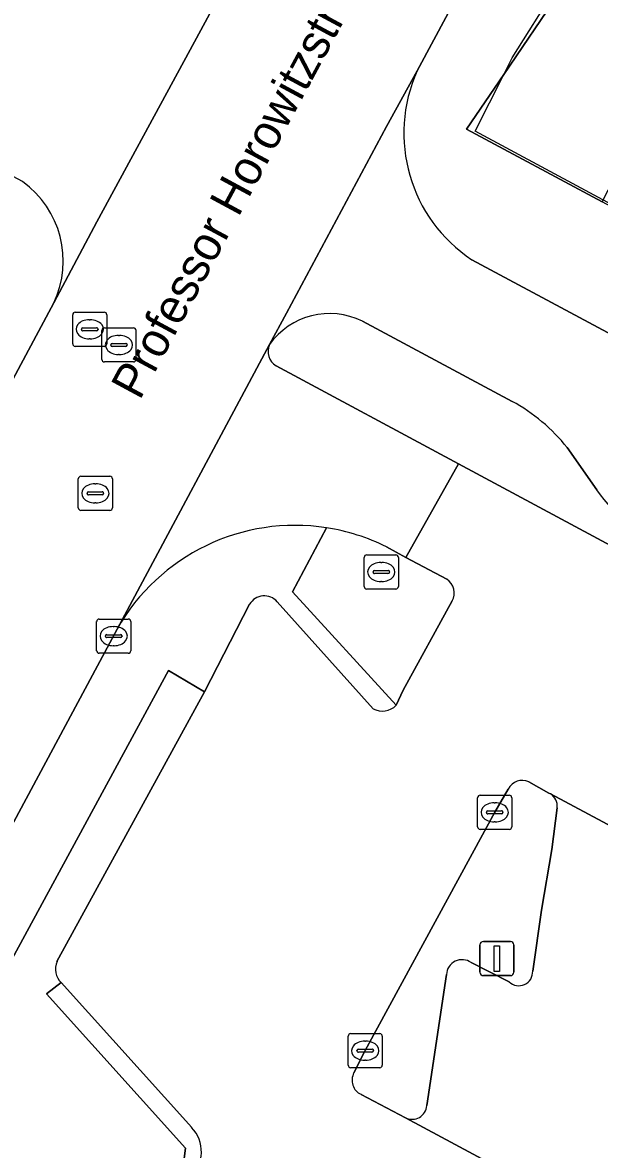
# Model space of a CAD drawing. Extents: x 159489 to 160304, y 383825 to 384531.
# Drawn here: x 159927.54 to 159944.45, y 383954.83 to 383987.85 of the extents above; entities that cross this region are included whole.
import ezdxf

# ---------------------------------------------------------------- set-up
doc = ezdxf.new("R2010")
doc.units = 0
for name, color, linetype in [('IMGEO_Groenvoorziening', 7, 'Continuous'), ('IMGEO_Hek', 7, 'Continuous'), ('IMGEO_Kolk', 7, 'Continuous'), ('IMGEO_Lichtmast', 7, 'Continuous'), ('IMGEO_Openbare_ruimte_label', 7, 'Continuous'), ('IMGEO_Parkeervlak_open', 7, 'Continuous'), ('IMGEO_Rijbaan_lokaal_gesloten', 7, 'Continuous'), ('IMGEO_Rijbaan_lokaal_open', 7, 'Continuous'), ('IMGEO_Rioolput', 7, 'Continuous'), ('IMGEO_Verkeerseiland_open', 7, 'Continuous'), ('IMGEO_Voetpad_open', 7, 'Continuous')]:
    doc.layers.add(name, color=color, linetype=linetype)

msp = doc.modelspace()

# ---------------------------------------------------------------- linework, layer by layer
at = {"layer": 'IMGEO_Groenvoorziening'}
for points in [[(159936.451, 383973.048), (159935.453, 383971.17), (159938.496, 383967.846), (159938.702, 383968.287), (159940.138, 383970.903)], [(159939.978, 383971.54), (159938.78, 383972.181), (159938.208, 383972.487)], [(159928.547, 383960.34), (159932.874, 383968.245), (159931.814, 383968.87), (159926.527, 383959.143), (159927.006, 383959.001), (159925.183, 383952.866)], [(159929.25, 383951.158), (159928.887, 383951.549), (159932.276, 383954.569), (159932.316, 383954.874), (159928.236, 383959.39), (159928.669, 383959.722)]]:
    msp.add_lwpolyline(points, dxfattribs=at)
for centre, radius, start, end in [((159935.515, 383967.083), 6.038, 63.5065, 81.0775), ((159939.702, 383971.132), 0.492, 332.2491, 55.9503), ((159929.05, 383960.118), 0.549, 156.191, 226.1434)]:
    msp.add_arc(centre, radius, start, end, dxfattribs=at)
at = {"layer": 'IMGEO_Hek'}
msp.add_lwpolyline([(159960.419, 383974.995), (159957.768, 383975.557), (159940.811, 383984.67), (159941.65, 383986.331), (159941.897, 383986.82), (159943.176, 383988.858), (159945.067, 383992.358)], dxfattribs=at)
at = {"layer": 'IMGEO_Kolk'}
for p, q in [((159929.71, 383969.447), (159929.71, 383970.299)), ((159929.785, 383970.373), (159930.637, 383970.373)), ((159930.711, 383970.299), (159930.711, 383969.447)), ((159930.012, 383969.916), (159930.41, 383969.916)), ((159930.198, 383970.153), (159930.223, 383970.153)), ((159929.969, 383969.867), (159929.969, 383969.879)), ((159930.407, 383969.83), (159930.009, 383969.83)), ((159930.221, 383969.593), (159930.196, 383969.593)), ((159930.453, 383969.879), (159930.453, 383969.867)), ((159930.637, 383969.373), (159929.785, 383969.373)), ((159940.881, 383964.286), (159940.881, 383965.138)), ((159940.956, 383965.212), (159941.808, 383965.212)), ((159941.369, 383964.992), (159941.394, 383964.992)), ((159941.882, 383965.138), (159941.882, 383964.286)), ((159941.14, 383964.706), (159941.14, 383964.718)), ((159941.578, 383964.669), (159941.18, 383964.669)), ((159941.183, 383964.755), (159941.581, 383964.755)), ((159941.624, 383964.718), (159941.624, 383964.706)), ((159941.392, 383964.432), (159941.367, 383964.432)), ((159941.808, 383964.212), (159940.956, 383964.212)), ((159937.084, 383957.303), (159937.084, 383958.155)), ((159937.159, 383958.229), (159938.011, 383958.229)), ((159938.085, 383958.155), (159938.085, 383957.303)), ((159937.343, 383957.723), (159937.343, 383957.735)), ((159937.781, 383957.686), (159937.383, 383957.686)), ((159937.386, 383957.772), (159937.784, 383957.772)), ((159937.572, 383958.009), (159937.597, 383958.009)), ((159937.827, 383957.735), (159937.827, 383957.723)), ((159937.595, 383957.449), (159937.57, 383957.449)), ((159938.011, 383957.229), (159937.159, 383957.229))]:
    msp.add_line(p, q, dxfattribs=at)
for points in [[(159929.71, 383969.447), (159929.71, 383970.299)], [(159929.785, 383970.373), (159930.637, 383970.373)], [(159930.711, 383970.299), (159930.711, 383969.447)], [(159930.637, 383969.373), (159929.785, 383969.373)], [(159940.881, 383964.286), (159940.881, 383965.138)], [(159940.956, 383965.212), (159941.808, 383965.212)], [(159941.882, 383965.138), (159941.882, 383964.286)], [(159941.808, 383964.212), (159940.956, 383964.212)], [(159937.084, 383957.303), (159937.084, 383958.155)], [(159937.159, 383958.229), (159938.011, 383958.229)], [(159938.085, 383958.155), (159938.085, 383957.303)], [(159938.011, 383957.229), (159937.159, 383957.229)]]:
    msp.add_lwpolyline(points, dxfattribs=at)
for centre, radius, start, end in [((159929.787, 383970.297), 0.0765, 91.552, 178.448), ((159929.787, 383970.297), 0.0765, 91.552, 178.448), ((159930.635, 383970.297), 0.0765, 1.552, 88.448), ((159930.635, 383970.297), 0.0765, 1.552, 88.448), ((159930.009, 383969.876), 0.0403, 85.8775, 175.7526), ((159930.414, 383969.878), 0.0386, 1.7309, 96.639), ((159930.006, 383969.866), 0.0366, 178.938, 274.7102), ((159930.41, 383969.873), 0.043, 264.8664, 352.4533), ((159929.787, 383969.449), 0.0765, 181.552, 268.448), ((159929.787, 383969.449), 0.0765, 181.552, 268.448), ((159930.635, 383969.449), 0.0765, 271.552, 358.448), ((159930.635, 383969.449), 0.0765, 271.552, 358.448), ((159940.958, 383965.136), 0.0765, 91.552, 178.448), ((159940.958, 383965.136), 0.0765, 91.552, 178.448), ((159941.806, 383965.136), 0.0765, 1.552, 88.448), ((159941.806, 383965.136), 0.0765, 1.552, 88.448), ((159941.18, 383964.715), 0.0403, 85.8775, 175.7526), ((159941.177, 383964.705), 0.0366, 178.938, 274.7102), ((159941.581, 383964.712), 0.043, 264.8664, 352.4533), ((159941.585, 383964.717), 0.0386, 1.7309, 96.639), ((159940.958, 383964.288), 0.0765, 181.552, 268.448), ((159940.958, 383964.288), 0.0765, 181.552, 268.448), ((159941.806, 383964.288), 0.0765, 271.552, 358.448), ((159941.806, 383964.288), 0.0765, 271.552, 358.448), ((159937.161, 383958.153), 0.0765, 91.552, 178.448), ((159937.161, 383958.153), 0.0765, 91.552, 178.448), ((159938.009, 383958.153), 0.0765, 1.552, 88.448), ((159938.009, 383958.153), 0.0765, 1.552, 88.448), ((159937.383, 383957.732), 0.0403, 85.8775, 175.7526), ((159937.38, 383957.722), 0.0366, 178.938, 274.7102), ((159937.784, 383957.729), 0.043, 264.8664, 352.4533), ((159937.788, 383957.734), 0.0386, 1.7309, 96.639), ((159937.161, 383957.305), 0.0765, 181.552, 268.448), ((159937.161, 383957.305), 0.0765, 181.552, 268.448), ((159938.009, 383957.305), 0.0765, 271.552, 358.448), ((159938.009, 383957.305), 0.0765, 271.552, 358.448)]:
    msp.add_arc(centre, radius, start, end, dxfattribs=at)
for centre, major_axis, ratio, start_param, end_param in [((159930.197, 383969.873), (-0.387, 0.002), 0.722429, 4.712389, 7.853982), ((159930.222, 383969.873), (-0.39, 0.002), 0.717154, 1.570796, 4.712389), ((159941.368, 383964.712), (-0.387, 0.002), 0.722429, 4.712389, 7.853982), ((159941.393, 383964.712), (-0.39, 0.002), 0.717154, 1.570796, 4.712389), ((159937.571, 383957.729), (-0.387, 0.002), 0.722429, 4.712389, 7.853982), ((159937.596, 383957.729), (-0.39, 0.002), 0.717154, 1.570796, 4.712389)]:
    msp.add_ellipse(centre, major_axis=major_axis, ratio=ratio, start_param=start_param, end_param=end_param, dxfattribs=at)
at = {"layer": 'IMGEO_Lichtmast'}
for p, q in [((159940.95, 383960.027), (159940.95, 383960.827)), ((159940.95, 383960.827), (159940.95, 383960.027)), ((159941.05, 383960.927), (159941.84, 383960.927)), ((159941.84, 383960.927), (159941.05, 383960.927)), ((159941.94, 383960.827), (159941.94, 383960.027)), ((159941.94, 383960.027), (159941.94, 383960.827)), ((159941.84, 383959.927), (159941.05, 383959.927)), ((159941.05, 383959.927), (159941.84, 383959.927))]:
    msp.add_line(p, q, dxfattribs=at)
msp.add_lwpolyline([(159941.37, 383960.802), (159941.52, 383960.802), (159941.52, 383960.052), (159941.37, 383960.052), (159941.37, 383960.802)], dxfattribs=at)
for centre, start, end in [((159941.05, 383960.827), 90, 180), ((159941.05, 383960.827), 90, 180), ((159941.84, 383960.827), 0, 90), ((159941.84, 383960.827), 360, 90), ((159941.05, 383960.027), 180, 270), ((159941.05, 383960.027), 180, 270), ((159941.84, 383960.027), 270, 0), ((159941.84, 383960.027), 270, 0)]:
    msp.add_arc(centre, 0.1, start, end, dxfattribs=at)
at = {"layer": 'IMGEO_Parkeervlak_open'}
for points in [[(159964.75, 383953.635), (159943.014, 383965.254)], [(159943.212, 383964.847), (159943.053, 383963.62), (159942.753, 383961.844), (159942.495, 383960.059)], [(159941.808, 383959.745), (159940.689, 383960.308)], [(159939.966, 383959.96), (159939.39, 383956.119)], [(159938.768, 383955.761), (159962.974, 383942.771)]]:
    msp.add_lwpolyline(points, dxfattribs=at)
for centre, radius, start, end in [((159942.797, 383964.897), 0.418, 353.155, 58.7296), ((159940.422, 383959.937), 0.457, 54.3228, 177.0828), ((159942.089, 383960.038), 0.406, 226.1172, 3.0093), ((159938.957, 383956.152), 0.435, 244.2516, 355.5947)]:
    msp.add_arc(centre, radius, start, end, dxfattribs=at)
at = {"layer": 'IMGEO_Rijbaan_lokaal_gesloten'}
msp.add_lwpolyline([(159958.88, 384036.126), (159958.224, 384034.907), (159956.485, 384031.679), (159947.813, 384015.572), (159947.012, 384014.083), (159935.597, 383992.883), (159932.765, 383987.623), (159929.714, 383982.008), (159928.455, 383979.636), (159919.559, 383963.042), (159916.006, 383956.435), (159922.683, 383952.904), (159923.566, 383956.288), (159924.969, 383960.132), (159930.308, 383970.078), (159934.777, 383978.413), (159935.272, 383979.336), (159938.204, 383984.805), (159939.108, 383986.438), (159957.072, 384019.83), (159962.326, 384029.596)], dxfattribs=at)
at = {"layer": 'IMGEO_Rijbaan_lokaal_open'}
for points in [[(159928.455, 383979.636), (159929.714, 383982.008), (159932.765, 383987.623), (159935.597, 383992.883)], [(159939.108, 383986.438), (159938.204, 383984.805), (159935.272, 383979.336), (159934.777, 383978.413)], [(159972.703, 383963.779), (159940.714, 383980.899)], [(159937.5, 383979.099), (159941.892, 383976.75)], [(159934.777, 383978.413), (159930.308, 383970.078)], [(159940.323, 383974.922), (159934.972, 383977.794)], [(159943.506, 383975.397), (159944.371, 383974.155)], [(159938.208, 383972.487), (159938.78, 383972.181), (159940.323, 383974.922)], [(159963.214, 383962.638), (159940.323, 383974.922), (159938.78, 383972.181), (159939.978, 383971.54)], [(159940.138, 383970.903), (159938.702, 383968.287), (159938.496, 383967.846)], [(159934.195, 383970.808), (159932.874, 383968.245), (159928.547, 383960.34)], [(159937.814, 383967.746), (159935.006, 383970.88)], [(159942.38, 383965.607), (159942.973, 383965.276), (159943.014, 383965.254), (159964.75, 383953.635), (159964.794, 383953.612), (159965.591, 383953.183)], [(159937.254, 383957.078), (159937.585, 383957.729), (159941.382, 383964.712), (159941.779, 383965.394)], [(159928.669, 383959.722), (159932.496, 383955.474)], [(159963.022, 383942.745), (159962.974, 383942.771), (159938.768, 383955.761), (159937.462, 383956.449)]]:
    msp.add_lwpolyline(points, dxfattribs=at)
for centre, radius, start, end in [((159943.168, 383984.613), 4.451, 155.7918, 236.5466), ((159925.865, 383980.861), 2.865, 334.6775, 54.3265), ((159936.54, 383977.163), 2.161, 63.626, 144.6544), ((159935.228, 383978.215), 0.493, 156.3212, 238.6502), ((159939.416, 383972.157), 5.217, 38.3829, 61.6715), ((159949.724, 383978.021), 6.603, 215.8358, 240.2355), ((159935.528, 383967.119), 6, 81.1509, 150.4545), ((159935.515, 383967.083), 6.038, 63.5065, 81.0775), ((159939.702, 383971.132), 0.492, 332.2491, 55.9503), ((159934.627, 383970.55), 0.503, 40.9929, 149.1539), ((159938.086, 383968.264), 0.585, 242.2635, 314.4199), ((159942.192, 383965.183), 0.464, 66.1193, 152.9103), ((159929.05, 383960.118), 0.549, 156.191, 226.1434), ((159937.649, 383956.86), 0.451, 151.0985, 245.4979), ((159931.785, 383954.776), 0.996, 310.9297, 44.4922)]:
    msp.add_arc(centre, radius, start, end, dxfattribs=at)
at = {"layer": 'IMGEO_Rioolput'}
for p, q in [((159929.007, 383978.437), (159929.007, 383979.289)), ((159929.082, 383979.363), (159929.934, 383979.363)), ((159929.495, 383979.143), (159929.52, 383979.143)), ((159930.008, 383979.289), (159930.008, 383978.437)), ((159929.266, 383978.857), (159929.266, 383978.869)), ((159929.704, 383978.82), (159929.306, 383978.82)), ((159929.309, 383978.906), (159929.707, 383978.906)), ((159929.75, 383978.869), (159929.75, 383978.857)), ((159929.862, 383977.979), (159929.862, 383978.831)), ((159929.937, 383978.905), (159930.789, 383978.905)), ((159930.863, 383978.831), (159930.863, 383977.979)), ((159929.518, 383978.583), (159929.493, 383978.583)), ((159930.35, 383978.685), (159930.375, 383978.685)), ((159929.934, 383978.363), (159929.082, 383978.363)), ((159930.121, 383978.399), (159930.121, 383978.411)), ((159930.559, 383978.362), (159930.161, 383978.362)), ((159930.164, 383978.448), (159930.562, 383978.448)), ((159930.605, 383978.411), (159930.605, 383978.399)), ((159930.789, 383977.905), (159929.937, 383977.905)), ((159930.373, 383978.125), (159930.348, 383978.125)), ((159929.247, 383974.557), (159930.099, 383974.557)), ((159929.172, 383973.631), (159929.172, 383974.483)), ((159929.66, 383974.337), (159929.685, 383974.337)), ((159930.173, 383974.483), (159930.173, 383973.631)), ((159929.431, 383974.051), (159929.431, 383974.063)), ((159929.869, 383974.014), (159929.471, 383974.014)), ((159929.474, 383974.1), (159929.872, 383974.1)), ((159929.915, 383974.063), (159929.915, 383974.051)), ((159930.099, 383973.557), (159929.247, 383973.557)), ((159929.683, 383973.777), (159929.658, 383973.777)), ((159937.63, 383972.253), (159938.482, 383972.253)), ((159937.555, 383971.327), (159937.555, 383972.179)), ((159938.043, 383972.033), (159938.068, 383972.033)), ((159938.556, 383972.179), (159938.556, 383971.327)), ((159937.814, 383971.747), (159937.814, 383971.759)), ((159938.252, 383971.71), (159937.854, 383971.71)), ((159937.857, 383971.796), (159938.255, 383971.796)), ((159938.298, 383971.759), (159938.298, 383971.747)), ((159938.482, 383971.253), (159937.63, 383971.253)), ((159938.066, 383971.473), (159938.041, 383971.473))]:
    msp.add_line(p, q, dxfattribs=at)
for points in [[(159929.007, 383978.437), (159929.007, 383979.289)], [(159929.082, 383979.363), (159929.934, 383979.363)], [(159930.008, 383979.289), (159930.008, 383978.437)], [(159929.862, 383977.979), (159929.862, 383978.831)], [(159929.937, 383978.905), (159930.789, 383978.905)], [(159930.863, 383978.831), (159930.863, 383977.979)], [(159929.934, 383978.363), (159929.082, 383978.363)], [(159930.789, 383977.905), (159929.937, 383977.905)], [(159929.247, 383974.557), (159930.099, 383974.557)], [(159929.172, 383973.631), (159929.172, 383974.483)], [(159930.173, 383974.483), (159930.173, 383973.631)], [(159930.099, 383973.557), (159929.247, 383973.557)], [(159937.63, 383972.253), (159938.482, 383972.253)], [(159937.555, 383971.327), (159937.555, 383972.179)], [(159938.556, 383972.179), (159938.556, 383971.327)], [(159938.482, 383971.253), (159937.63, 383971.253)]]:
    msp.add_lwpolyline(points, dxfattribs=at)
for centre, radius, start, end in [((159929.084, 383979.287), 0.0765, 91.552, 178.448), ((159929.084, 383979.287), 0.0765, 91.552, 178.448), ((159929.932, 383979.287), 0.0765, 1.552, 88.448), ((159929.932, 383979.287), 0.0765, 1.552, 88.448), ((159929.306, 383978.866), 0.0403, 85.8775, 175.7526), ((159929.303, 383978.856), 0.0366, 178.938, 274.7102), ((159929.707, 383978.863), 0.043, 264.8664, 352.4533), ((159929.711, 383978.868), 0.0386, 1.7309, 96.639), ((159929.939, 383978.829), 0.0765, 91.552, 178.448), ((159929.939, 383978.829), 0.0765, 91.552, 178.448), ((159930.787, 383978.829), 0.0765, 1.552, 88.448), ((159930.787, 383978.829), 0.0765, 1.552, 88.448), ((159929.084, 383978.439), 0.0765, 181.552, 268.448), ((159929.084, 383978.439), 0.0765, 181.552, 268.448), ((159929.932, 383978.439), 0.0765, 271.552, 358.448), ((159929.932, 383978.439), 0.0765, 271.552, 358.448), ((159930.161, 383978.408), 0.0403, 85.8775, 175.7526), ((159930.158, 383978.398), 0.0366, 178.938, 274.7102), ((159930.562, 383978.405), 0.043, 264.8664, 352.4533), ((159930.566, 383978.41), 0.0386, 1.7309, 96.639), ((159929.939, 383977.981), 0.0765, 181.552, 268.448), ((159929.939, 383977.981), 0.0765, 181.552, 268.448), ((159930.787, 383977.981), 0.0765, 271.552, 358.448), ((159930.787, 383977.981), 0.0765, 271.552, 358.448), ((159929.249, 383974.481), 0.0765, 91.552, 178.448), ((159929.249, 383974.481), 0.0765, 91.552, 178.448), ((159930.097, 383974.481), 0.0765, 1.552, 88.448), ((159930.097, 383974.481), 0.0765, 1.552, 88.448), ((159929.471, 383974.06), 0.0403, 85.8775, 175.7526), ((159929.468, 383974.05), 0.0366, 178.938, 274.7102), ((159929.872, 383974.057), 0.043, 264.8664, 352.4533), ((159929.876, 383974.062), 0.0386, 1.7309, 96.639), ((159929.249, 383973.633), 0.0765, 181.552, 268.448), ((159929.249, 383973.633), 0.0765, 181.552, 268.448), ((159930.097, 383973.633), 0.0765, 271.552, 358.448), ((159930.097, 383973.633), 0.0765, 271.552, 358.448), ((159937.632, 383972.177), 0.0765, 91.552, 178.448), ((159937.632, 383972.177), 0.0765, 91.552, 178.448), ((159938.48, 383972.177), 0.0765, 1.552, 88.448), ((159938.48, 383972.177), 0.0765, 1.552, 88.448), ((159937.854, 383971.756), 0.0403, 85.8775, 175.7526), ((159937.851, 383971.746), 0.0366, 178.938, 274.7102), ((159938.255, 383971.753), 0.043, 264.8664, 352.4533), ((159938.259, 383971.758), 0.0386, 1.7309, 96.639), ((159937.632, 383971.329), 0.0765, 181.552, 268.448), ((159937.632, 383971.329), 0.0765, 181.552, 268.448), ((159938.48, 383971.329), 0.0765, 271.552, 358.448), ((159938.48, 383971.329), 0.0765, 271.552, 358.448)]:
    msp.add_arc(centre, radius, start, end, dxfattribs=at)
for centre, major_axis, ratio, start_param, end_param in [((159929.494, 383978.863), (-0.387, 0.002), 0.722429, 4.712389, 7.853982), ((159929.519, 383978.863), (-0.39, 0.002), 0.717154, 1.570796, 4.712389), ((159930.349, 383978.405), (-0.387, 0.002), 0.722429, 4.712389, 7.853982), ((159930.374, 383978.405), (-0.39, 0.002), 0.717154, 1.570796, 4.712389), ((159929.659, 383974.057), (-0.387, 0.002), 0.722429, 4.712389, 7.853982), ((159929.684, 383974.057), (-0.39, 0.002), 0.717154, 1.570796, 4.712389), ((159938.042, 383971.753), (-0.387, 0.002), 0.722429, 4.712389, 7.853982), ((159938.067, 383971.753), (-0.39, 0.002), 0.717154, 1.570796, 4.712389)]:
    msp.add_ellipse(centre, major_axis=major_axis, ratio=ratio, start_param=start_param, end_param=end_param, dxfattribs=at)
at = {"layer": 'IMGEO_Verkeerseiland_open'}
for points in [[(159941.892, 383976.75), (159937.5, 383979.099)], [(159934.972, 383977.794), (159940.323, 383974.922), (159963.214, 383962.638)], [(159944.371, 383974.155), (159943.506, 383975.397)], [(159943.014, 383965.254), (159942.973, 383965.276), (159942.38, 383965.607)], [(159941.779, 383965.394), (159941.382, 383964.712), (159937.585, 383957.729), (159937.254, 383957.078)], [(159942.753, 383961.844), (159943.053, 383963.62), (159943.212, 383964.847)], [(159942.495, 383960.059), (159942.753, 383961.844)], [(159940.689, 383960.308), (159941.808, 383959.745)], [(159939.39, 383956.119), (159939.966, 383959.96)], [(159937.462, 383956.449), (159938.768, 383955.761)]]:
    msp.add_lwpolyline(points, dxfattribs=at)
for centre, radius, start, end in [((159936.54, 383977.163), 2.161, 63.626, 144.6544), ((159935.228, 383978.215), 0.493, 156.3212, 238.6502), ((159939.416, 383972.157), 5.217, 38.3829, 61.6715), ((159949.724, 383978.021), 6.603, 215.8358, 240.2355), ((159942.192, 383965.183), 0.464, 66.1193, 152.9103), ((159942.797, 383964.897), 0.418, 353.155, 58.7296), ((159940.422, 383959.937), 0.457, 54.3228, 177.0828), ((159942.089, 383960.038), 0.406, 226.1172, 3.0093), ((159937.649, 383956.86), 0.451, 151.0985, 245.4979), ((159938.957, 383956.152), 0.435, 244.2516, 355.5947)]:
    msp.add_arc(centre, radius, start, end, dxfattribs=at)
at = {"layer": 'IMGEO_Voetpad_open'}
for points in [[(159962.326, 384029.596), (159957.072, 384019.83), (159939.108, 383986.438)], [(159976.466, 383964.959), (159977.689, 383967.227), (159979.718, 383970.987), (159977.936, 383971.927), (159975.582, 383967.539), (159962.916, 383974.333), (159961.656, 383973.45), (159957.676, 383975.576), (159944.536, 383982.598), (159940.558, 383984.723), (159941.65, 383986.331), (159943.285, 383988.74), (159945.197, 383992.289), (159958.364, 384016.739)], [(159946.709, 383991.489), (159945.197, 383992.289), (159943.285, 383988.74), (159941.65, 383986.331), (159940.558, 383984.723), (159944.536, 383982.598), (159946.144, 383985.728)], [(159927.536, 383983.189), (159917.028, 383988.832), (159916.515, 383987.865), (159923.163, 383984.322), (159924.418, 383983.659), (159923.758, 383982.469), (159926.977, 383980.784), (159917.967, 383963.931), (159919.559, 383963.042), (159928.455, 383979.636)], [(159940.714, 383980.899), (159972.703, 383963.779)], [(159938.496, 383967.846), (159935.453, 383971.17), (159936.451, 383973.048)], [(159924.711, 383953.033), (159926.527, 383959.143), (159931.814, 383968.87), (159932.874, 383968.245), (159934.195, 383970.808)], [(159935.006, 383970.88), (159937.814, 383967.746)], [(159930.308, 383970.078), (159924.969, 383960.132), (159923.566, 383956.288), (159922.683, 383952.904)], [(159928.669, 383959.722), (159928.236, 383959.39), (159932.316, 383954.874), (159932.276, 383954.569), (159928.887, 383951.549), (159929.25, 383951.158), (159932.438, 383954.023)], [(159932.496, 383955.474), (159928.669, 383959.722)]]:
    msp.add_lwpolyline(points, dxfattribs=at)
for centre, radius, start, end in [((159943.168, 383984.613), 4.451, 155.7918, 236.5466), ((159925.865, 383980.861), 2.865, 334.6775, 54.3265), ((159935.528, 383967.119), 6, 81.1509, 150.4545), ((159934.627, 383970.55), 0.503, 40.9929, 149.1539), ((159938.086, 383968.264), 0.585, 242.2635, 314.4199), ((159931.785, 383954.776), 0.996, 310.9297, 44.4922)]:
    msp.add_arc(centre, radius, start, end, dxfattribs=at)

# ---------------------------------------------------------------- texts
at = {"layer": 'IMGEO_Openbare_ruimte_label'}
msp.add_text('Professor Horowitzstraat', height=1, rotation=61.6915, dxfattribs=at).set_placement((159930.972, 383976.758))

doc.saveas('drawing.dxf')
